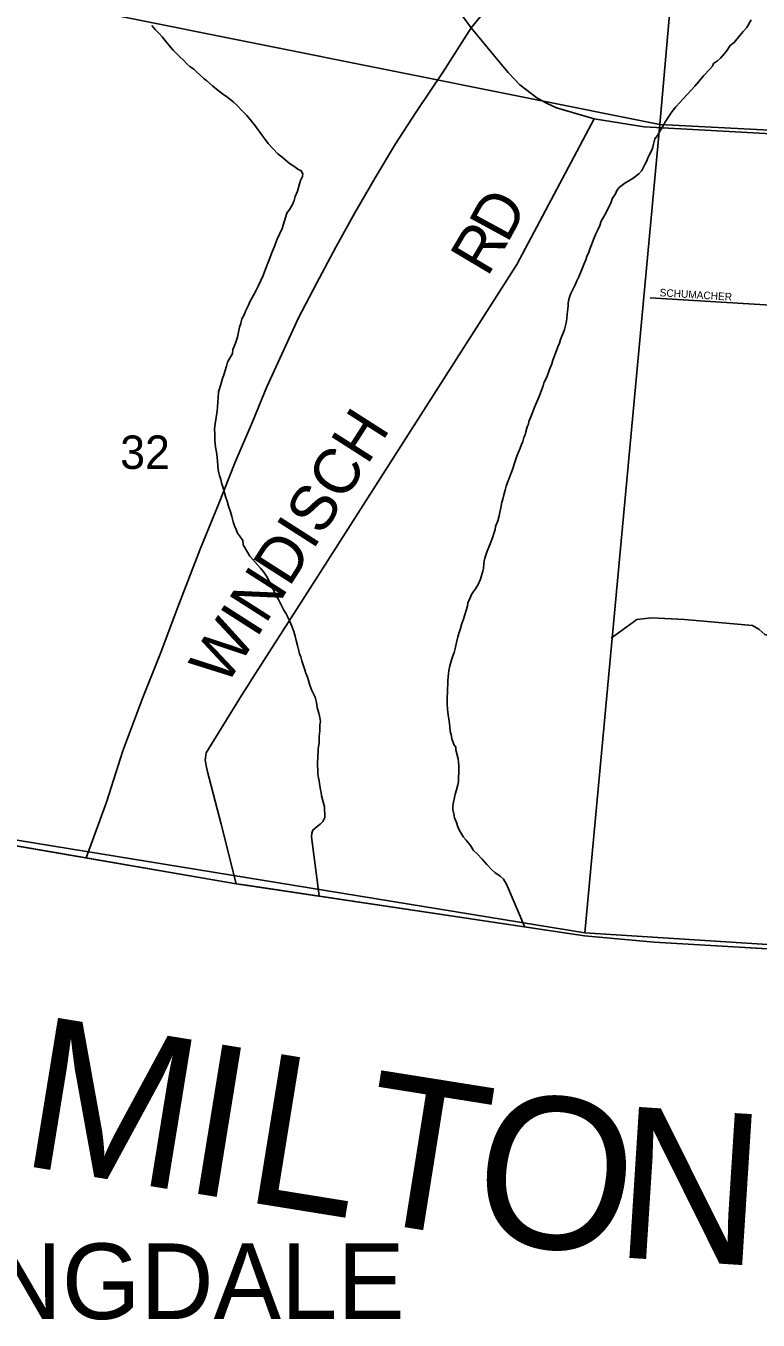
# Model space of a CAD drawing. Extents: x 1310247 to 1552180, y 377264 to 706493.
# Drawn here: x 1419201 to 1424040, y 476279 to 484836 of the extents above; entities that cross this region are included whole.
import ezdxf

# ---------------------------------------------------------------- set-up
doc = ezdxf.new("R2010")
doc.units = 0
for name, color, linetype in [('GM_X_Adjacent_County', 7, 'Continuous'), ('GM_X_Adjacent_County_Text', 7, 'Continuous'), ('GM_X_Corporation', 7, 'Continuous'), ('GM_X_Corporation_Text', 7, 'Continuous'), ('GM_X_County', 7, 'Continuous'), ('GM_X_County_Road', 7, 'Continuous'), ('GM_X_Interstate_Route', 7, 'Continuous'), ('GM_X_Minor_River', 7, 'Continuous'), ('GM_X_Section', 7, 'Continuous'), ('GM_X_Section_Text', 7, 'Continuous'), ('GM_X_Township', 7, 'Continuous'), ('GM_X_Township_Road', 7, 'Continuous'), ('GM_X_Township_Road_Text', 7, 'Continuous'), ('GM_X_Township_Subdivision', 7, 'Continuous'), ('GM_X_Township_Subdivision_Text', 7, 'Continuous')]:
    doc.layers.add(name, color=color, linetype=linetype)

msp = doc.modelspace()

# ---------------------------------------------------------------- linework, layer by layer
at = {"layer": 'GM_X_Adjacent_County'}
msp.add_lwpolyline([(1418516.9, 479521.1), (1419215.4, 479400.7), (1419598.3, 479334.7), (1420591.1, 479163.6), (1420643.6, 479155.8), (1422376.9, 478896), (1422893.3, 478818.6), (1423352.6, 478777.4), (1425597.1, 478645.2), (1425614.5, 478644.2), (1425627.9, 478643.4), (1427786.3, 478508.3), (1427809, 478506.3), (1427985.2, 478495.3), (1428363.4, 478472.4), (1429382.6, 478412.4), (1429620.9, 478398.6), (1432222.8, 478238.6)], dxfattribs=at)
at = {"layer": 'GM_X_Corporation'}
msp.add_lwpolyline([(1418516.9, 479521.1), (1420591.1, 479163.6), (1422893.3, 478818.6), (1423352.6, 478777.4), (1425604.4, 478644.8), (1427978.8, 478495.7), (1433374.2, 478168.9)], dxfattribs=at)
at = {"layer": 'GM_X_County'}
msp.add_lwpolyline([(1432222.8, 478238.6), (1429620.9, 478398.6), (1429382.6, 478412.4), (1428363.4, 478472.4), (1427985.2, 478495.3), (1427809, 478506.3), (1427786.3, 478508.3), (1425627.9, 478643.4), (1425614.5, 478644.2), (1425597.1, 478645.2), (1423352.6, 478777.4), (1422893.3, 478818.6), (1422376.9, 478896), (1420643.6, 479155.8), (1420591.1, 479163.6), (1419598.3, 479334.7), (1419215.4, 479400.7), (1418516.9, 479521.1)], dxfattribs=at)
at = {"layer": 'GM_X_County_Road'}
for points in [[(1417600.9, 479680.1), (1418516.9, 479521.1), (1419215.4, 479400.7), (1419598.3, 479334.7), (1420591.1, 479163.6), (1420643.6, 479155.8)], [(1420643.6, 479155.8), (1420643.6, 479155.8), (1422375.7, 478896.2)], [(1422375.7, 478896.2), (1422376.9, 478896), (1422893.3, 478818.6), (1423352.6, 478777.4), (1425597.1, 478645.2), (1425601.6, 478644.9)]]:
    msp.add_lwpolyline(points, dxfattribs=at)
at = {"layer": 'GM_X_Interstate_Route'}
msp.add_lwpolyline([(1419598.3, 479334.7), (1419732.6, 479703.2), (1419840.8, 480042.5), (1419973.3, 480395.5), (1420088.9, 480682.6), (1420211, 481009.6), (1420353.7, 481376.5), (1420471.3, 481667.6), (1420584.9, 481950.7), (1420698.3, 482217.8), (1420793.2, 482449), (1420891.9, 482666.2), (1421002.9, 482905.2), (1421123.9, 483136.1), (1421248.9, 483373), (1421375.8, 483599.8), (1421508.8, 483830.5), (1421643.6, 484055.3), (1421778.3, 484263.9), (1421959.8, 484532.1), (1422144, 484822.1), (1422277.6, 484987)], dxfattribs=at)
at = {"layer": 'GM_X_Minor_River'}
for points in [[(1423772.6, 484604.5), (1423790.9, 484622.2), (1423831.8, 484669.6), (1423856.5, 484707.2), (1423882.9, 484726.8), (1423919.7, 484772.2), (1423942.2, 484797.8), (1423966.7, 484825.4), (1423993.6, 484875.1)], [(1420472.1, 481901.4), (1420468.7, 481929.6), (1420467.2, 481955.7), (1420465.8, 481983.8), (1420460.5, 482018.1), (1420455.1, 482050.3), (1420451.6, 482074.5), (1420450.1, 482096.6), (1420450.6, 482120.7), (1420449, 482140.9), (1420447.6, 482169), (1420452.3, 482207.1), (1420456.8, 482231.1), (1420466, 482291.1), (1420466.4, 482313.2), (1420469.2, 482349.3), (1420471.7, 482377.4), (1420474.5, 482417.5), (1420489.5, 482465.4), (1420500.3, 482505.3), (1420508.7, 482529.3), (1420527.8, 482585.1), (1420532.4, 482613.1), (1420565.5, 482670.7), (1420568, 482696.7), (1420586.8, 482738.5), (1420599.6, 482778.4), (1420612.9, 482844.4), (1420621.4, 482868.3), (1420628, 482898.3), (1420642.5, 482926.2), (1420653, 482950), (1420669.7, 482985.8), (1420684.3, 483015.7), (1420711.2, 483067.3), (1420727.8, 483097.1), (1420738.2, 483119), (1420752.9, 483152.8), (1420769.5, 483186.6), (1420784.4, 483228.5), (1420799.1, 483266.3), (1420813.8, 483300.2), (1420824.4, 483332.1), (1420841.2, 483371.9), (1420862.2, 483425.7), (1420895.6, 483495.3), (1420925.6, 483597.1), (1420944, 483622.8), (1420962.7, 483654.6), (1420973.2, 483680.5), (1420981.7, 483708.4), (1420996.4, 483742.3), (1421009.4, 483792.2), (1421015.8, 483814.2), (1421028.3, 483840), (1421030.6, 483858), (1421021.1, 483878.3), (1420999.3, 483888.8), (1420971.8, 483907.5), (1420950.1, 483922), (1420926.5, 483942.5), (1420895.1, 483967.3), (1420865.6, 483990), (1420832.4, 484024.8), (1420803.1, 484057.6), (1420746.7, 484133.1), (1420717.6, 484173.8), (1420692.3, 484206.5), (1420661.1, 484243.3), (1420629.8, 484274.1), (1420596.6, 484308.9), (1420571.1, 484333.5), (1420547.6, 484354.1), (1420527.9, 484368.6), (1420510.2, 484381), (1420472.8, 484407.9), (1420433.5, 484438.8), (1420396.2, 484471.7), (1420378.6, 484486.1), (1420349.2, 484514.9), (1420329.6, 484531.3), (1420310, 484549.8), (1420284.4, 484568.4), (1420264.8, 484584.9), (1420239.4, 484611.5), (1420217.8, 484632.1), (1420194.3, 484654.6), (1420174.8, 484675.1), (1420159.2, 484693.5), (1420128, 484730.3), (1420100.7, 484763), (1420081.2, 484785.5), (1420055.8, 484812.2), (1420032.4, 484838.8)], [(1422384.8, 481817.5), (1422393.2, 481839.5), (1422405.9, 481875.3), (1422416.5, 481903.2), (1422435.5, 481957.1), (1422446.2, 481991), (1422456.7, 482016.9), (1422467.3, 482044.8), (1422475.7, 482068.7), (1422486.1, 482088.6), (1422492.6, 482114.6), (1422501, 482132.5), (1422505.4, 482152.5), (1422514, 482184.4), (1422522.3, 482202.3), (1422524.7, 482220.3), (1422539.3, 482250.2), (1422547.7, 482274.1), (1422560.4, 482308), (1422571, 482335.9), (1422598.2, 482397.6), (1422608.7, 482427.5), (1422619.3, 482455.4), (1422623.6, 482473.3), (1422646.5, 482519.1), (1422661.4, 482565), (1422676.1, 482600.8), (1422684.6, 482626.7), (1422695.2, 482654.6), (1422716.3, 482714.5), (1422726.8, 482738.3), (1422735.3, 482762.3), (1422743.7, 482784.2), (1422752.1, 482804.1), (1422760.6, 482828), (1422771.4, 482872), (1422776, 482900), (1422778.6, 482930.1), (1422783.3, 482966.1), (1422785.7, 482986.2), (1422786.1, 483004.2), (1422790.5, 483026.2), (1422796.9, 483048.2), (1422803.3, 483066.1), (1422811.6, 483084), (1422822.1, 483105.9), (1422832.4, 483123.8), (1422842.9, 483149.6), (1422855.5, 483177.5), (1422876.4, 483225.3), (1422893.2, 483269.1), (1422901.6, 483289), (1422908.1, 483311), (1422920.6, 483338.8), (1422931.1, 483366.7), (1422939.6, 483388.7), (1422952.3, 483424.5), (1422967, 483460.4), (1422981.5, 483488.2), (1422994, 483516.1), (1423002.6, 483544), (1423027.4, 483585.7), (1423052.3, 483633.3), (1423069, 483671.2), (1423077.6, 483697.1), (1423098.1, 483724.8), (1423106.5, 483748.7), (1423122.9, 483766.5), (1423141.1, 483782.1), (1423159.4, 483795.8), (1423185.7, 483811.3), (1423214, 483828.8), (1423252.5, 483858.2), (1423272.9, 483879.8), (1423291.6, 483919.6), (1423302, 483939.5), (1423314.6, 483967.3), (1423322.9, 483985.2), (1423337.5, 484015.1), (1423343.9, 484035), (1423348.2, 484053), (1423358.9, 484088.9), (1423375.4, 484110.7), (1423396, 484146.4), (1423412.6, 484174.2), (1423425, 484198), (1423437.4, 484217.8), (1423466.2, 484261.4), (1423478.6, 484279.2), (1423497, 484301), (1423523.5, 484330.5), (1423546, 484354.2), (1423570.5, 484381.8), (1423597, 484411.3), (1423621.5, 484437), (1423648.1, 484468.5), (1423680.8, 484508), (1423721.6, 484549.4), (1423739.9, 484569.1), (1423746.3, 484587), (1423772.6, 484604.5)], [(1421139.2, 479083.7), (1421087.7, 479474.5), (1421090.2, 479498.5), (1421096.6, 479518.5), (1421127, 479542), (1421145.3, 479557.6), (1421163.6, 479575.3), (1421176.2, 479601.2), (1421176.6, 479623.3), (1421175.2, 479655.5), (1421173.6, 479673.6), (1421168.1, 479697.8), (1421160.6, 479720), (1421155.1, 479746.2), (1421151.6, 479766.4), (1421147.9, 479784.5), (1421140.8, 479826.9), (1421139.2, 479845), (1421135.6, 479865.1), (1421130.1, 479891.4), (1421130.6, 479915.5), (1421129.2, 479945.6), (1421130.6, 480013.9), (1421133.1, 480035.9), (1421133.4, 480054), (1421135.8, 480072), (1421138.3, 480096), (1421139.2, 480140.2), (1421143.8, 480174.3), (1421144.2, 480194.3), (1421144.6, 480214.4), (1421147.1, 480236.5), (1421143.6, 480262.6), (1421136.2, 480290.9), (1421127, 480329.3), (1421121.7, 480361.5), (1421112.4, 480397.8), (1421091.4, 480442.5), (1421078.1, 480476.9), (1421068.7, 480507.2), (1421061.2, 480529.5), (1421051.7, 480555.8), (1421042.4, 480586.1), (1421031.1, 480618.5), (1421025.5, 480638.7), (1421018, 480664.9), (1421010.4, 480685.2), (1421004.8, 480703.3), (1420995.6, 480739.7), (1420988.2, 480772), (1420980.8, 480800.3), (1420971.5, 480832.6), (1420958.2, 480867), (1420944.9, 480897.4), (1420933.4, 480921.8), (1420918, 480952.2), (1420906.5, 480972.5), (1420893, 480998.9), (1420883.4, 481017.2), (1420870, 481043.6), (1420858.4, 481061.9), (1420848.8, 481082.2), (1420839.2, 481100.4), (1420827.7, 481122.8), (1420822.1, 481143), (1420804.7, 481173.5), (1420791.2, 481197.8), (1420773.8, 481224.3), (1420752.4, 481250.9), (1420734.8, 481271.3), (1420715.2, 481289.8), (1420682.1, 481330.6), (1420637.7, 481403.9), (1420634.3, 481434.1), (1420618.8, 481456.5), (1420599.4, 481483), (1420589.9, 481505.3), (1420580.4, 481529.6), (1420571, 481557.9), (1420561.7, 481592.2), (1420552.3, 481622.5), (1420541.1, 481660.9), (1420531.8, 481693.3), (1420520.4, 481723.6), (1420512.9, 481747.9), (1420501.8, 481788.3), (1420494.3, 481814.5), (1420488.8, 481836.8), (1420481.3, 481863), (1420475.7, 481881.2), (1420472.1, 481901.4)], [(1422499.3, 478876.4), (1422377, 479160.6), (1422357.7, 479195.1), (1422336.1, 479213.6), (1422300.7, 479238.5), (1422281.1, 479257), (1422247.9, 479291.8), (1422216.6, 479326.6), (1422183.4, 479361.4), (1422159.9, 479384), (1422138.6, 479416.6), (1422111.4, 479451.3), (1422093.8, 479471.7), (1422080.3, 479494.1), (1422068.7, 479512.4), (1422055.3, 479540.8), (1422045.9, 479569.1), (1422034.5, 479599.5), (1422029.1, 479625.7), (1422023.7, 479655.9), (1422022, 479674), (1422024.4, 479692.1), (1422033.2, 479734.1), (1422037.7, 479756.1), (1422046.2, 479784), (1422054.9, 479818), (1422059.3, 479840), (1422059.9, 479866.1), (1422062.6, 479900.2), (1422063.5, 479946.3), (1422059.9, 479968.5), (1422058.4, 479990.6), (1422041.6, 480049.2), (1422042, 480067.3), (1422030.4, 480085.6), (1422022.8, 480103.8), (1422017.1, 480122), (1422011.7, 480150.3), (1422006.2, 480170.5), (1422002.8, 480202.7), (1421997.6, 480238.9), (1421992.4, 480281.2), (1421987.2, 480317.5), (1421985.9, 480353.6), (1421984.3, 480373.8), (1421984.8, 480397.8), (1421987.4, 480429.9), (1421989, 480506.2), (1421991.5, 480532.3), (1421993.9, 480552.3), (1421996.4, 480574.3), (1422003, 480604.3), (1422020.1, 480664.2), (1422030.7, 480694.1), (1422039.4, 480728.1), (1422048, 480760.1), (1422056.7, 480796), (1422065.3, 480826), (1422073.8, 480851.9), (1422082.5, 480883.9), (1422093.1, 480913.8), (1422099.5, 480935.7), (1422118.7, 480999.6), (1422121.2, 481023.6), (1422133.6, 481043.5), (1422146.2, 481075.4), (1422158.6, 481097.2), (1422173, 481115), (1422189.5, 481142.8), (1422206.2, 481178.5), (1422221.2, 481230.5), (1422225.6, 481248.5), (1422228.2, 481278.5), (1422230.6, 481296.5), (1422235, 481316.5), (1422241.3, 481336.5), (1422249.8, 481362.4), (1422260.4, 481390.3), (1422268.8, 481412.2), (1422285.6, 481452.1), (1422296.3, 481486), (1422302.7, 481505.9), (1422305.1, 481526), (1422319.8, 481563.8), (1422328.4, 481595.8), (1422333, 481621.8), (1422339.5, 481649.8), (1422346.3, 481687.8), (1422352.6, 481707.7), (1422359.2, 481735.7), (1422367.8, 481765.7), (1422376.3, 481793.6), (1422384.8, 481817.5)]]:
    msp.add_lwpolyline(points, dxfattribs=at)
at = {"layer": 'GM_X_Section'}
for points in [[(1423863.5, 489580.6), (1423391.5, 484184.8), (1418026.9, 485262.1), (1418523.1, 490671.4)], [(1423863.5, 489580.6), (1429255.8, 489324.6), (1428777.4, 483907.1), (1423391.5, 484184.8)], [(1418026.9, 485262.1), (1423391.5, 484184.8), (1422894.7, 478839.9), (1417561.6, 479710.8)], [(1423391.5, 484184.8), (1428777.4, 483907.1), (1428279.1, 478496), (1422894.7, 478839.9)]]:
    msp.add_lwpolyline(points, close=True, dxfattribs=at)
at = {"layer": 'GM_X_Township'}
msp.add_lwpolyline([(1432222.8, 478238.6), (1429620.9, 478398.6), (1429382.6, 478412.4), (1428363.4, 478472.4), (1427985.2, 478495.3), (1427809, 478506.3), (1427786.3, 478508.3), (1425627.9, 478643.4), (1425614.5, 478644.2), (1425597.1, 478645.2), (1423352.6, 478777.4), (1422893.3, 478818.6), (1422376.9, 478896), (1420643.6, 479155.8), (1420591.1, 479163.6), (1419598.3, 479334.7), (1419215.4, 479400.7), (1418516.9, 479521.1)], dxfattribs=at)
at = {"layer": 'GM_X_Township_Road'}
for points in [[(1427175.2, 483974), (1425067.2, 484082.3), (1424957.9, 484087.9), (1424638.9, 484104.3), (1424086.8, 484125.1), (1423731.1, 484143.7), (1423287.5, 484169.6), (1423136.3, 484193.5), (1422957.8, 484221.8), (1422707.6, 484293.6), (1422641.2, 484324.1), (1422577, 484360), (1422466.1, 484447), (1422388.8, 484528.6), (1422289.8, 484646.1), (1422144, 484822.1), (1422058.6, 484940.1)], [(1421025.4, 481033.5), (1421029.3, 481039.7), (1422446.4, 483258.6), (1422957.8, 484221.8)], [(1420681.1, 480494.6), (1420684.3, 480499.6), (1421025.4, 481033.5)], [(1425597.1, 478645.2), (1425724.9, 480009.4), (1425724.7, 480213.3), (1425734, 480379.8), (1425711.7, 480516.7), (1425676.6, 480572.2), (1425628.5, 480625.9), (1425595.2, 480650), (1425534.2, 480681.4), (1425193.8, 480714.7), (1424148.7, 480794.3), (1424083.9, 480812.8), (1424045.1, 480847.9), (1424002.5, 480872), (1423553.7, 480910.8), (1423335.3, 480921.9), (1423239.1, 480910.8), (1423068.9, 480788.6)], [(1420591.1, 479163.6), (1420491.7, 479557.8), (1420398.7, 479913.7), (1420386.9, 479982.2), (1420392.4, 480030.2), (1420626.9, 480409.6), (1420681.1, 480494.6)]]:
    msp.add_lwpolyline(points, dxfattribs=at)
at = {"layer": 'GM_X_Township_Subdivision'}
msp.add_lwpolyline([(1423327.4, 483036.9), (1425317.8, 482916.6), (1426443.6, 482885.2)], dxfattribs=at)

# ---------------------------------------------------------------- texts
at = {"layer": 'GM_X_Adjacent_County_Text'}
for s, rotation, p in [('M', 350.77283, (1419144.4, 477307.5)), ('I', 350.78355, (1420217.3, 477133.2)), ('L', 350.81572, (1420621.8, 477067.5)), ('T', 350.94782, (1421362.7, 476947.7)), ('O', 352.0974, (1422123.1, 476826.8)), ('N', 356.36734, (1423080.1, 476697.1))]:
    msp.add_text(s, height=1000, rotation=rotation, dxfattribs=at).set_placement(p)
at = {"layer": 'GM_X_Corporation_Text'}
msp.add_text('SPRINGDALE', height=500, rotation=0.00001, dxfattribs=at).set_placement((1417395.1, 476286))
at = {"layer": 'GM_X_Section_Text'}
msp.add_text('32', height=221, rotation=0.00001, dxfattribs=at).set_placement((1419823.9, 481906.7))
at = {"layer": 'GM_X_Township_Road_Text'}
for s, rotation, p in [('D', 61.45058, (1422383, 483392.3)), ('R', 59.21495, (1422250.6, 483169.7)), ('WINDISCH', 57.41311, (1420520.7, 480462.7))]:
    msp.add_text(s, height=300, rotation=rotation, dxfattribs=at).set_placement(p)
at = {"layer": 'GM_X_Township_Subdivision_Text'}
msp.add_text('SCHUMACHER', height=50, rotation=356.42331, dxfattribs=at).set_placement((1423388.5, 483048.7))

doc.saveas('drawing.dxf')
